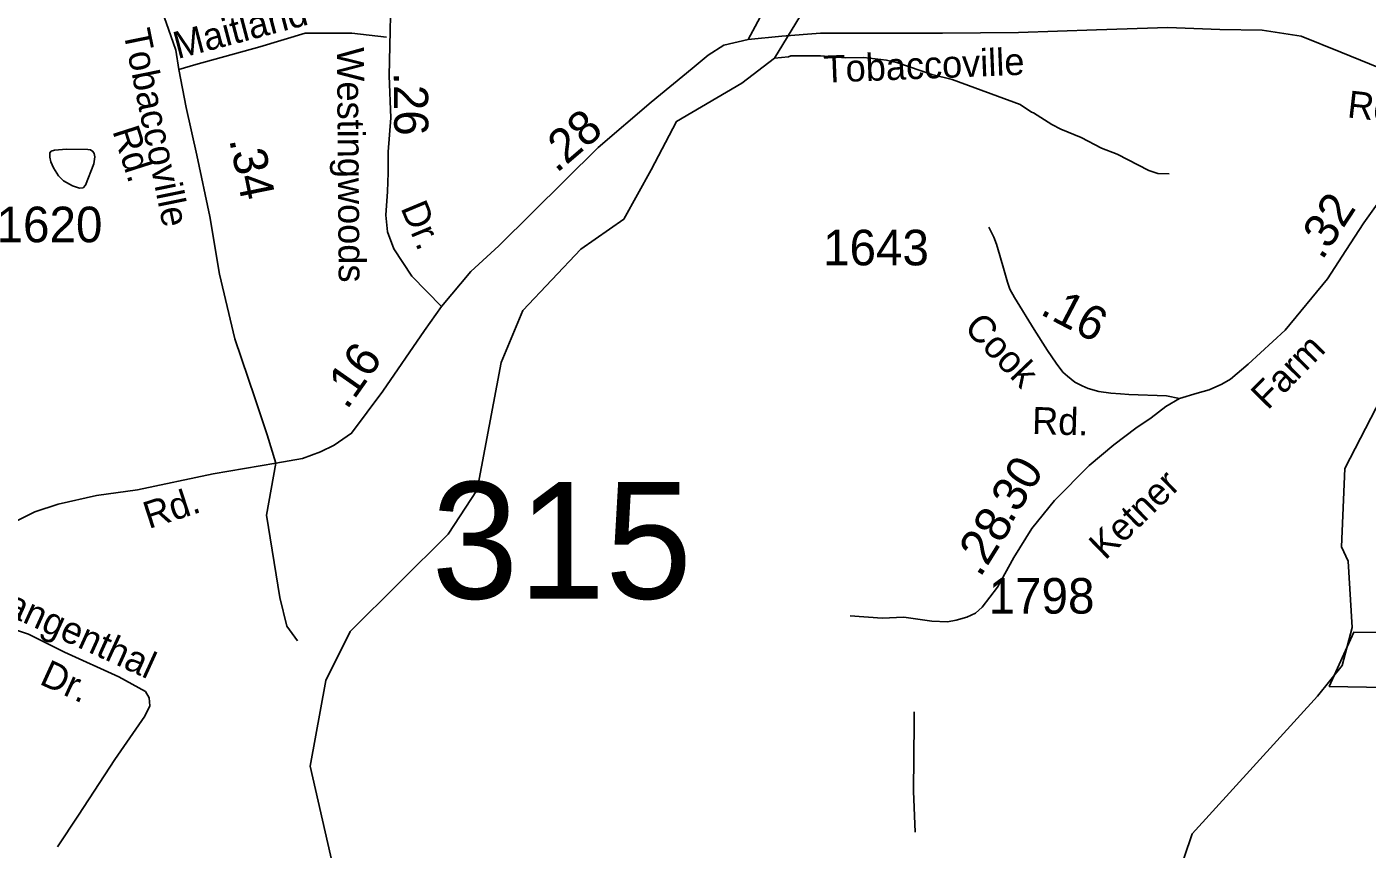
# Model space of a CAD drawing. Extents: x 1547597 to 1699558, y 810033 to 920809.
# Drawn here: x 1610318 to 1615025, y 904888 to 907776 of the extents above; entities that cross this region are included whole.
import ezdxf

# ---------------------------------------------------------------- set-up
doc = ezdxf.new("R2010")
doc.units = 0
for name, color, linetype in [('Exist Boundary Political City Limit New', 7, 'Continuous'), ('Exist Hydrographic Creek Single Shore', 7, 'Continuous'), ('Exist Hydrographic Misc Water Feature', 7, 'Continuous'), ('Exist Road Non-System Type 51', 7, 'Continuous'), ('Exist Road Non-System Type 51 Label', 7, 'Continuous'), ('Exist Road Secondary Mileage Hundredths English Label', 7, 'Continuous'), ('Exist Road Secondary Structure Standard Bridge Number Label', 7, 'Continuous'), ('Exist Road Secondary Type 51 Attributed', 7, 'Continuous'), ('Exist Road Secondary Type 51 Label', 7, 'Continuous'), ('Exist Road Secondary Type 51 Number Label', 7, 'Continuous'), ('Map Preparation Boundary City Limit Buffer Line', 7, 'Continuous')]:
    doc.layers.add(name, color=color, linetype=linetype)

msp = doc.modelspace()

# ---------------------------------------------------------------- linework, layer by layer
at = {"layer": 'Exist Boundary Political City Limit New'}
msp.add_lwpolyline([(1615349.7, 905450.9), (1614892.5, 905459.9), (1614978.5, 905650.2), (1615426.6, 905645.7)], dxfattribs=at)
at = {"layer": 'Exist Hydrographic Creek Single Shore'}
for points in [[(1612829.8, 907578.3), (1612944.1, 907666.4), (1613185, 908063), (1613324.8, 908438.1), (1613409.8, 908512), (1613555.2, 908539.5), (1613821.3, 908496.6), (1613963.3, 908503.6), (1614093.5, 908536.1), (1614212.7, 908597.5), (1614444.4, 908836.2), (1615046.1, 909315.6), (1614996.9, 909375.6), (1615189.7, 909594.4), (1615292.5, 909774.5), (1615444.6, 909896.7), (1615626.7, 910008.2), (1615691, 910083.2), (1615748.8, 910173.3), (1615891.8, 910280.2), (1616003.5, 910294.6), (1616125.5, 910281.5), (1616421.8, 910175.4), (1616741.3, 910048.9)], [(1611369.7, 901846.6), (1611187.9, 902748.4), (1611228.8, 903009), (1611281.7, 903381.5), (1611295.6, 904210.4), (1611455.7, 904554.8), (1611313.7, 905179.8), (1611368.8, 905480.8), (1611453.8, 905653), (1611797.6, 905994.8), (1611899.7, 906150.3), (1611983.7, 906597.5), (1612060.7, 906779.8), (1612263.7, 906995.6), (1612414.8, 907100.9), (1612510.9, 907273.7), (1612599.5, 907444.2), (1612829.8, 907578.3)], [(1614850.6, 905426), (1614937.7, 905533), (1614972.8, 905666.9), (1614958.7, 905900.2), (1614934.7, 905949.9), (1614946.7, 906225.4), (1615074.8, 906472.3), (1615382.8, 906779), (1615579.2, 906944.4)], [(1611369.7, 901846.6), (1611582.5, 901769.1), (1611699.8, 901816.5), (1611914.3, 902052.5), (1612230.6, 902650.1), (1612342.9, 902812.4), (1612523.8, 902824.8), (1612867.7, 902892.9), (1613043.6, 902930), (1613707.2, 903472.3), (1613858.2, 903596.6), (1613901.3, 903720.5), (1614043.3, 904004.7), (1614193.1, 904383.3), (1614355.2, 904776.5), (1614410.9, 904942.2), (1614850.6, 905426)]]:
    msp.add_lwpolyline(points, dxfattribs=at)
at = {"layer": 'Exist Hydrographic Misc Water Feature'}
for points in [[(1614330.6, 907260.3), (1614290.6, 907260.9), (1614258.7, 907271.5), (1614147.8, 907329.4), (1614092.1, 907350.3), (1614020.7, 907387.6), (1613949.2, 907416.8), (1613917.5, 907433.3), (1613854.1, 907474.3), (1613846.2, 907476.4), (1613806.6, 907503.1), (1613568.2, 907591.2), (1613496.5, 907608.4), (1613377.2, 907650.3), (1613337.4, 907659), (1613257.5, 907668.4), (1613193.5, 907667.5), (1613105.7, 907674.9), (1613001.8, 907674.7), (1612993.7, 907670.8), (1612944.1, 907666.4)], [(1610415, 907343.2), (1610457.5, 907346.8), (1610532.9, 907345.4), (1610542.5, 907343.9), (1610550.7, 907338.7), (1610554.8, 907331.3), (1610556.6, 907319.2), (1610553.5, 907294.8), (1610524, 907220.7), (1610515.6, 907210.7), (1610503.5, 907209.9), (1610479.2, 907218.1), (1610446.6, 907235.5), (1610430.1, 907252.8), (1610412, 907280.8), (1610402.1, 907302.7), (1610399.5, 907318.4), (1610399.7, 907334.1), (1610404.3, 907340.1), (1610415, 907343.2)]]:
    msp.add_lwpolyline(points, dxfattribs=at)
at = {"layer": 'Exist Road Non-System Type 51'}
for points in [[(1610852.6, 907626.6), (1610912.2, 907643.7), (1611136.4, 907706.1), (1611295.4, 907754.4), (1611460, 907754.4), (1611582, 907740.2)], [(1611268.9, 905619.6), (1611231.8, 905672), (1611207.2, 905772.4), (1611159.6, 906061.1), (1611193.2, 906243.7)], [(1610426.6, 904896.7), (1610500.1, 905007.5), (1610627.1, 905203.4), (1610733.3, 905355.7), (1610749.8, 905391.6), (1610748.2, 905419.7), (1610734.6, 905441.8), (1610641.4, 905493.3), (1610450.9, 905580.2), (1610323.9, 905644), (1610240.4, 905671.3), (1610161.2, 905734.6), (1610092.5, 905807.6), (1610027.3, 905858.6)], [(1613434.5, 905370.2), (1613434.4, 905333.7), (1613431.9, 905091.8), (1613438.1, 904947.8)]]:
    msp.add_lwpolyline(points, dxfattribs=at)
at = {"layer": 'Exist Road Secondary Type 51 Attributed'}
for points in [[(1611775, 906794.6), (1611670.2, 906901), (1611607.5, 906996.2), (1611584.8, 907055.9), (1611579.2, 907115.5), (1611584.8, 907197.8), (1611587.7, 907263.2), (1611587.7, 907337), (1611596.2, 907456.3), (1611590.5, 907603.9), (1611599, 907975.9), (1611613.2, 908081)], [(1610721.1, 907982), (1610770.6, 907894.8), (1610807.2, 907791.3), (1610841.3, 907694.8), (1610852.6, 907626.6), (1610878.2, 907493.2), (1610915.1, 907325.6), (1610960.5, 907109.8), (1610994.5, 906908.2), (1611048.5, 906681), (1611119.4, 906473.7), (1611162, 906343.1), (1611193.2, 906243.7)], [(1612910.6, 907840.6), (1612851.3, 907731.3)], [(1612851.3, 907731.3), (1612969.4, 907743.9), (1613105.4, 907754.1), (1613534.1, 907754.1), (1613801.2, 907756.7), (1614075.1, 907765.5), (1614324.9, 907774.1), (1614507.7, 907767.4), (1614657.2, 907764.1), (1614793.5, 907744.1), (1614933, 907687.6), (1615102.5, 907617.8), (1615367.1, 907524.6), (1615545.3, 907463.7), (1615591.9, 907453.2)], [(1611775, 906794.6), (1611877.1, 906916.7), (1611976.5, 907007.6), (1612324.5, 907352.8), (1612510.8, 907511.9), (1612654.5, 907629.7), (1612711.1, 907677), (1612765.7, 907712.1), (1612851.3, 907731.3)], [(1615591.9, 907453.2), (1615546.7, 907421.7), (1615369.5, 907322.3), (1615124.7, 907204.8), (1615089.3, 907179.9), (1615060.5, 907153.1), (1615014.2, 907088.3), (1614950.4, 906991), (1614886.6, 906890.8), (1614737.8, 906711.5), (1614607.8, 906591.7), (1614545.1, 906538.5), (1614514.9, 906521.5), (1614470.6, 906501.8), (1614427.9, 906490.2), (1614366.1, 906470.5)], [(1614366.1, 906470.5), (1614320.9, 906480.3), (1614188, 906485.2), (1614159.3, 906487), (1614124.9, 906489.3), (1614083.3, 906495.5), (1614046.1, 906505.8), (1614024, 906515.2), (1613999.3, 906528.6), (1613973.4, 906549.7), (1613956.6, 906564), (1613932.9, 906594.9), (1613902.4, 906639.2), (1613855.9, 906713), (1613786.5, 906825.4), (1613770.4, 906855.4), (1613761.9, 906880), (1613750.7, 906920.3), (1613735.9, 906973.5), (1613724.1, 907012.9), (1613714.2, 907037.5), (1613696.3, 907072.9)], [(1611193.2, 906243.7), (1611286.8, 906260.8), (1611349.3, 906283.5), (1611398.2, 906307), (1611458.9, 906349), (1611568.7, 906496.3), (1611715.4, 906709.4), (1611775, 906794.6)], [(1614366.1, 906470.5), (1614318.2, 906443.2), (1614267, 906402.9), (1614212.8, 906366.6), (1614136.3, 906308.9), (1614049, 906235.5), (1613927.6, 906113.2), (1613848.3, 906014.2), (1613784.9, 905912.2), (1613727.1, 905808.5), (1613673.3, 905737.8), (1613649.8, 905716.8), (1613619.6, 905703.7), (1613581.6, 905693.2), (1613551.5, 905686.7), (1613496.4, 905689.3), (1613398.8, 905703.7), (1613322.1, 905699.8), (1613210.1, 905707.6)], [(1609618.1, 905119.7), (1609654.2, 905250.4), (1609715.5, 905404.3), (1609783.3, 905527.2), (1609872.3, 905652.8), (1609963.3, 905760.9), (1610039.3, 905836.9), (1610140, 905930.1), (1610219.8, 905998.5), (1610280.6, 906040.4), (1610346.4, 906073.6), (1610428.6, 906100.4), (1610563.1, 906130.3), (1610706.6, 906150.7), (1610973.3, 906206.8), (1611193.2, 906243.7)]]:
    msp.add_lwpolyline(points, dxfattribs=at)
at = {"layer": 'Map Preparation Boundary City Limit Buffer Line'}
msp.add_lwpolyline([(1615349.7, 905450.9), (1614892.5, 905459.9), (1614978.5, 905650.2), (1615426.6, 905645.7)], dxfattribs=at)

# ---------------------------------------------------------------- texts
at = {"layer": 'Exist Road Non-System Type 51 Label'}
for s, rotation, p in [('Maitland', 14.7534, (1610847.6, 907663.1)), ('Langenthal', 335.4785, (1610171.1, 905745.7)), ('Dr.', 335.4785, (1610358.8, 905469.9))]:
    msp.add_text(s, height=95, rotation=rotation, dxfattribs=at).set_placement(p)
at = {"layer": 'Exist Road Secondary Mileage Hundredths English Label'}
for s, height, rotation, p in [('.26', 120, 270.4346, (1611607, 907616.8)), ('.28', 120, 40.5545, (1612178.8, 907260.5)), ('.34', 120, 281.5141, (1611028.6, 907380.3)), ('.32', 120, 56.7412, (1614867.1, 906953.8)), ('.16', 120, 332.3883, (1613872.8, 906769)), ('.16', 120, 54.9859, (1611442.3, 906428.4)), ('.30', 120, 58.1349, (1613775.2, 906028.4)), ('.28', 125, 58.1496, (1613666, 905839.2))]:
    msp.add_text(s, height=height, rotation=rotation, dxfattribs=at).set_placement(p)
at = {"layer": 'Exist Road Secondary Structure Standard Bridge Number Label'}
msp.add_text('315', height=410.1, dxfattribs=at).set_placement((1611739.5, 905768.1))
at = {"layer": 'Exist Road Secondary Type 51 Label'}
for s, rotation, p in [('Tobaccoville', 281.5141, (1610656.4, 907759.4)), ('Westingwoods', 270.4346, (1611407.5, 907704.3)), ('Tobaccoville', 2.2913, (1613117.9, 907580)), ('Rd.', 353.5275, (1614952.9, 907458.7)), ('Rd.', 287.7796, (1610618, 907410.7)), ('Dr.', 292.6804, (1611629.8, 907140.5)), ('Cook', 313.6186, (1613606.1, 906716.6)), ('Farm', 45.4357, (1614676.1, 906427.7)), ('Rd.', 358.3672, (1613847.7, 906346.7)), ('Ketner', 44.1665, (1614105.5, 905900.8)), ('Rd.', 18.0278, (1610746.5, 906012.4))]:
    msp.add_text(s, height=95, rotation=rotation, dxfattribs=at).set_placement(p)
at = {"layer": 'Exist Road Secondary Type 51 Number Label'}
for s, p in [('1620', (1610212, 907019.8)), ('1643', (1613114.6, 906938.7)), ('1798', (1613695.9, 905715.6))]:
    msp.add_text(s, height=125, dxfattribs=at).set_placement(p)

doc.saveas('drawing.dxf')
